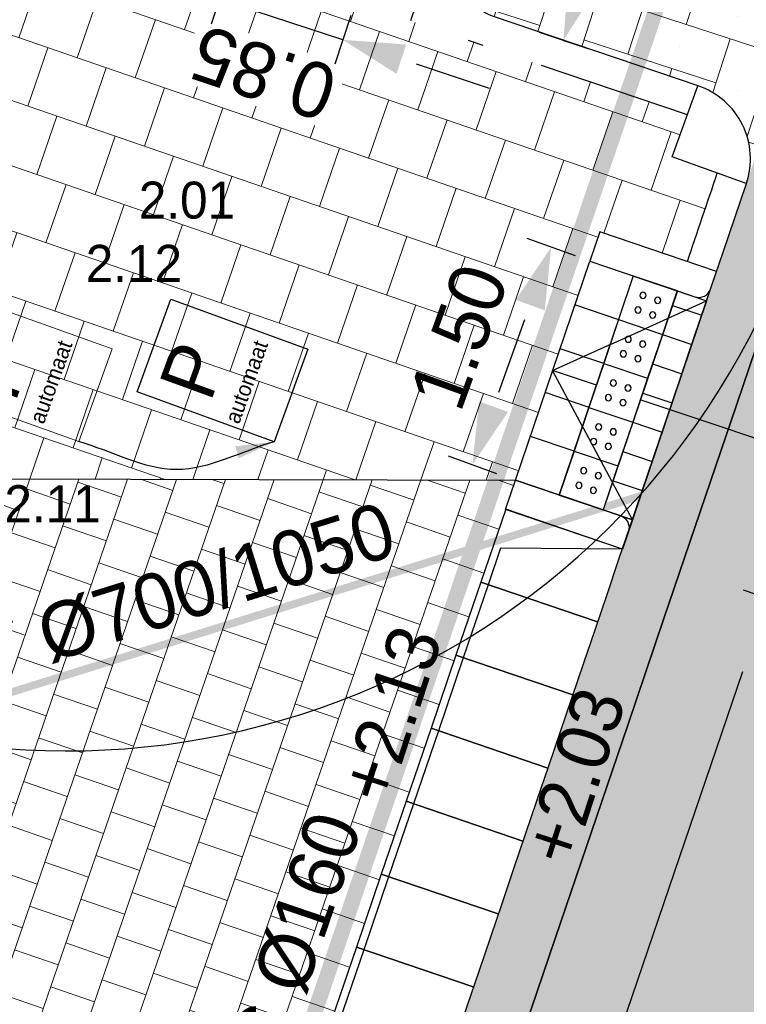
# Model space of a CAD drawing. Header units: metres. Extents: x 134157 to 138734, y 451157 to 455772.
# Tile 847 of 1056: x 136721.07 to 136725.79, y 454255.33 to 454261.71. Entities that reach past the tile are written whole.
import ezdxf
from ezdxf import colors
from ezdxf.entities.mleader import LeaderData, LeaderLine
from ezdxf.enums import TextEntityAlignment as Align
from ezdxf.math import Vec2, Vec3

# ---------------------------------------------------------------- set-up
doc = ezdxf.new("R2010")
doc.units = ezdxf.units.M
doc.set_wipeout_variables(frame=1)
for name, pattern in [('CENTER__G5', [2.4, 1.5, -0.3, 0.3, -0.3]), ('DASHDOT__G2', [1.2, 0.6, -0.3, 0, -0.3]), ('HIDDEN__G5', [1.125, 0.75, -0.375]), ('TR18X20__G2', [2.6, 1, -0.4, 0, -0.4, 0, -0.4, 0, -0.4])]:
    doc.linetypes.add(name, pattern=pattern)
for name, color, linetype, plot in [('-DR-alg-hulplijnen', 210, 'Continuous', False), ('-DR-alg-hulplijnen aandachtspunten', 210, 'Continuous', False), ('-DR-alg-hulplijnen bochtstralen uitritconstructies', 210, 'Continuous', False)]:
    doc.layers.add(name, color=color, linetype=linetype, plot=plot)
doc.layers.add('-DR-alg-hulplijnen kantverharding asflast nieuwe fietsstraat', color=7, linetype='Continuous', true_color=0xff9429, plot=False)
for name, color, linetype, lineweight in [('-DR-bs-inr-parkeerautomaat', 253, 'Continuous', 9), ('-DR-nw-vh-arc-dubbelklinkers inritten', 253, 'Continuous', 9), ('-DR-nw-vh-arc-tegels 300x300x45', 253, 'Continuous', 9)]:
    doc.layers.add(name, color=color, linetype=linetype, lineweight=lineweight)
for name, color, linetype in [('-DR-bs-rio-DWA Jutfaseweg', 253, 'Continuous'), ('-DR-bs-rio-txt @ 0.2', 253, 'Continuous'), ('-DR-bs-txt-hoogtemaat', 253, 'Continuous'), ('-DR-nw-inr-parkeerautomaat verplaatst', 7, 'Continuous'), ('-DR-nw-inr-verkeersbordpaal', 2, 'Continuous'), ('-DR-nw-maatvoering', 3, 'Continuous'), ('-DR-nw-rio-HWA 160', 170, 'CENTER__G5'), ('-DR-nw-rio-HWA txt @ 0.2', 170, 'Continuous'), ('-DR-nw-txt-hoogtemaat', 2, 'Continuous'), ('-DR-nw-vh-band 10x20 ob', 2, 'HIDDEN__G5'), ('-DR-nw-vh-band 18-20x25', 2, 'TR18X20__G2'), ('-DR-nw-vh-band 18-20x25 hoekblok R 0.50 uitwendig', 2, 'Continuous'), ('-DR-nw-vh-band 18-20x25 Inritperronbanden', 2, 'Continuous'), ('-DR-nw-vh-band 5-20x25', 2, 'DASHDOT__G2'), ('-DR-nw-vh-band inritband 800x180x500mm', 2, 'Continuous'), ('-DR-nw-vh-block invalide oprit dubbelklinkers', 252, 'Continuous'), ('-DR-nw-vh-block invalide oprit tegels 300x300x60', 252, 'Continuous'), ('-DR-nw-vh-block oprit Utrecht 80cm diep', 7, 'Continuous'), ('-DR-nw-vh-geleidelijntegels noppentegels 300x300x60', 250, 'Continuous'), ('-DR-nw-vh-kantverharding', 3, 'Continuous'), ('-DR-nw-vh-scheiding verhardingen trottoir', 1, 'Continuous')]:
    doc.layers.add(name, color=color, linetype=linetype)
doc.layers.add('-DR-nw-gr-arc-gras', color=7, linetype='Continuous', true_color=0xb5d5a4)
for name, color, linetype, lineweight, true_color in [('-DR-nw-vh-arc-asfalt fietsstraat rood', 7, 'Continuous', 9, 0xdfbfc7), ('-DR-nw-vh-arc-sbs df Drainflow', 7, 'Continuous', 9, 0xb9747c), ('-DR-nw-vh-arc-sbs kf bruinrood rabat halfsteens', 7, 'Continuous', 9, 0xb88485)]:
    doc.layers.add(name, color=color, linetype=linetype, lineweight=lineweight, true_color=true_color)
doc.layers.add('-DR-nw-vh-arc-halfverharding stabilizer', color=7, linetype='Continuous', lineweight=9, true_color=0xe2e1c1, transparency=0.1)
doc.styles.add('CE', font='txt', dxfattribs={"height": 1.8})
doc.styles.add('Drong', font='txt', dxfattribs={"height": 1.8})
doc.dimstyles.new('Drong', dxfattribs={"dimtxt": 1.8, "dimasz": 2.5, "dimexe": 0, "dimexo": 0, "dimgap": 0.9, "dimtad": 1, "dimzin": 0, "dimdsep": 46, "dimtxsty": 'Drong', "dimblk": 'dimblk-wit', "dimcen": 0, "dimse1": 1, "dimse2": 1, "dimclrd": 256, "dimclre": 1, "dimclrt": 7, "dimadec": 0, "dimazin": 0, "dimtfac": 1, "dimtmove": 0, "dimatfit": 3, "dimfxl": 1, "dimtolj": 1, "dimtzin": 0, "dimarcsym": 0})
pattern_1 = [(115.335625, (136419.71802, 453326.2367), (-0.223681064, -0.105903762), [0.06, -0.187485]), (205.335625, (136419.71802, 453326.2367), (0.105903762, -0.223681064), [0.06, -0.187485])]

# ---------------------------------------------------------------- blocks, each defined once
blk = doc.blocks.new('*U25')
for points in [[(3.5482, 10.412), (2.7909, 10.6701), (2.6296, 10.1968), (3.3869, 9.9388)], [(3.5482, 10.412), (2.7576, 10.4173), (2.677, 10.1807)], [(3.3869, 9.9388), (2.6296, 10.1968), (2.4684, 9.7235), (3.2256, 9.4655)], [(2.677, 10.1807), (2.5157, 9.7074)], [(3.2256, 9.4655), (2.4684, 9.7235), (2.3071, 9.2503), (3.0643, 8.9922)], [(2.5157, 9.7074), (2.3544, 9.2341)], [(3.0643, 8.9922), (2.3071, 9.2503), (2.1458, 8.777), (2.903, 8.5189)], [(2.3544, 9.2341), (2.1931, 8.7609)], [(2.903, 8.5189), (2.1458, 8.777), (1.9845, 8.3037), (2.7418, 8.0457)], [(2.1931, 8.7609), (2.0318, 8.2876)], [(2.7418, 8.0457), (1.9845, 8.3037), (1.8232, 7.8304), (2.5805, 7.5724)], [(2.0318, 8.2876), (1.8706, 7.8143)], [(2.5805, 7.5724), (1.8232, 7.8304), (1.662, 7.3572), (2.4192, 7.0991)], [(1.8706, 7.8143), (1.7093, 7.341)]]:
    blk.add_lwpolyline(points)
blk = doc.blocks.new('Parkeerautomaat bestaand')
blk.add_lwpolyline([(0, 0.9456), (0.6395, 0.9456), (0.6395, 0), (0, 0)], close=True)
at = {"style": 'Drong'}
for s, height, p in [('P', 0.36, (0.0942, 0.4737)), ('automaat', 0.1, (0.0248, 0.2515))]:
    blk.add_text(s, height=height, rotation=0, dxfattribs=at).set_placement(p)
blk = doc.blocks.new('dimblk-wit')
at = {"color": 7}
blk.add_line((0, -0.3333), (0, 0.3333), dxfattribs=at)
blk.add_solid([(0, 0), (-0.8, 0.2), (-0.8, -0.2)], dxfattribs=at)
blk = doc.blocks.new('*D531')
at = {"layer": '-DR-nw-maatvoering', "lineweight": -2, "transparency": 16777216}
for p, q in [((136721.8952, 454261.9988), (136721.4203, 454262.1553)), ((136723.6438, 454261.4228), (136724.1187, 454261.2664))]:
    blk.add_line(p, q, dxfattribs=at)
at = {"layer": 'Defpoints', "color": 0, "transparency": 16777216}
for p in [(136722.4837, 454262.1873), (136723.2803, 454261.9176), (136722.3701, 454261.8424)]:
    blk.add_point(p, dxfattribs=at)
at = {"layer": '-DR-nw-maatvoering', "color": 7, "transparency": 16777216, "insert": (136722.6557, 454261.3654), "char_height": 0.36, "attachment_point": 5, "rotation": 161.7678, "style": 'Drong', "bg_fill": 3, "box_fill_scale": 1.1, "bg_fill_color": 256, "bg_fill_true_color": 13158600, "bg_fill_transparency": 0}
blk.add_mtext('\\A1;0.85', dxfattribs=at)
at = {"layer": '-DR-nw-maatvoering', "lineweight": -2, "transparency": 16777216}
blk.add_line((136723.1689, 454261.5793), (136722.3701, 454261.8424), dxfattribs=at)
at = {"layer": '-DR-nw-maatvoering', "lineweight": -2, "transparency": 16777216, "xscale": 0.5, "yscale": 0.5, "zscale": 0.5}
for p, rotation in [((136722.3701, 454261.8424), 341.7677976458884), ((136723.1689, 454261.5793), 161.7677976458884)]:
    blk.add_blockref('dimblk-wit', p, dxfattribs=dict(at, rotation=rotation))
blk = doc.blocks.new('*U584')
at = {"style": 'Drong'}
blk.add_attdef('BOBL', text='', height=1.8, rotation=306.9865, dxfattribs=at).set_placement((-15.972, 21.206), align=Align.BOTTOM_LEFT)
blk.add_attdef('MATERIAAL', text='', height=1.8, rotation=306.9865, dxfattribs=at).set_placement((0, 0), align=Align.BOTTOM_CENTER)
blk.add_attdef('BOBR', text='', height=1.8, rotation=306.9865, dxfattribs=at).set_placement((15.973, -21.207), align=Align.BOTTOM_RIGHT)
blk = doc.blocks.new('*U1791')
blk.add_wipeout([(0, 0), (0.1387, -0.266), (-0.1272, -0.4047), (-0.266, -0.1387)])
for points in [[(-0.266, -0.1387), (0, 0)], [(0, 0), (0.1387, -0.266)], [(-0.266, -0.1387), (-0.1272, -0.4047)], [(-0.1272, -0.4047), (0.1387, -0.266)]]:
    blk.add_lwpolyline(points)
at = {"color": 253}
for centre in [(-0.0424, -0.1349), (-0.1311, -0.1812), (-0.0848, -0.2698), (0.0038, -0.2236)]:
    blk.add_circle(centre, 0.02, dxfattribs=at)
blk.add_wipeout([(-0.266, -0.1387), (-0.1272, -0.4047), (-0.3932, -0.5435), (-0.532, -0.2775)])
for points in [[(-0.532, -0.2775), (-0.266, -0.1387)], [(-0.266, -0.1387), (-0.1272, -0.4047)], [(-0.532, -0.2775), (-0.3932, -0.5435)], [(-0.3932, -0.5435), (-0.1272, -0.4047)]]:
    blk.add_lwpolyline(points)
for centre in [(-0.3084, -0.2737), (-0.3971, -0.3199), (-0.2622, -0.3623), (-0.3508, -0.4086)]:
    blk.add_circle(centre, 0.02, dxfattribs=at)
blk.add_wipeout([(-0.532, -0.2775), (-0.3932, -0.5435), (-0.6592, -0.6822), (-0.798, -0.4162)])
for points in [[(-0.798, -0.4162), (-0.532, -0.2775)], [(-0.532, -0.2775), (-0.3932, -0.5435)], [(-0.798, -0.4162), (-0.6592, -0.6822)], [(-0.6592, -0.6822), (-0.3932, -0.5435)]]:
    blk.add_lwpolyline(points)
for centre in [(-0.6631, -0.4586), (-0.5744, -0.4124), (-0.5281, -0.5011), (-0.6168, -0.5473)]:
    blk.add_circle(centre, 0.02, dxfattribs=at)
blk.add_wipeout([(-0.798, -0.4162), (-0.6592, -0.6822), (-0.9252, -0.821), (-1.064, -0.555)])
for points in [[(-1.064, -0.555), (-0.798, -0.4162)], [(-0.798, -0.4162), (-0.6592, -0.6822)], [(-1.064, -0.555), (-0.9252, -0.821)], [(-0.9252, -0.821), (-0.6592, -0.6822)]]:
    blk.add_lwpolyline(points)
for centre in [(-0.8404, -0.5511), (-0.929, -0.5974), (-0.7941, -0.6398), (-0.8828, -0.6861)]:
    blk.add_circle(centre, 0.02, dxfattribs=at)
blk.add_wipeout([(-1.064, -0.555), (-0.9252, -0.821), (-1.1912, -0.9597), (-1.3299, -0.6937)])
for points in [[(-1.3299, -0.6937), (-1.064, -0.555)], [(-1.064, -0.555), (-0.9252, -0.821)], [(-1.3299, -0.6937), (-1.1912, -0.9597)], [(-1.1912, -0.9597), (-0.9252, -0.821)]]:
    blk.add_lwpolyline(points)
for centre in [(-1.1064, -0.6899), (-1.195, -0.7361), (-1.0601, -0.7786), (-1.1488, -0.8248)]:
    blk.add_circle(centre, 0.02, dxfattribs=at)
blk = doc.blocks.new('*U1799')
at = {"layer": '-DR-nw-vh-block invalide oprit dubbelklinkers', "flags": 128}
for points in [[(-0.4093, 0.35), (0.0724, 1.7705)], [(0.3565, 1.6742), (-0.1252, 0.2536)], [(0.0385, 0.1136), (0.5716, 1.6857)], [(0.3565, 1.6742), (0.5459, 1.61)], [(0.3244, 1.5795), (0.5138, 1.5153)], [(0.2602, 1.3901), (0.4496, 1.3258)], [(0.196, 1.2007), (0.3854, 1.1364)], [(0.1317, 1.0113), (0.3211, 0.947)], [(0.0675, 0.8219), (0.2569, 0.7576)], [(0.0033, 0.6324), (0.1927, 0.5682)], [(-0.0609, 0.443), (0.1285, 0.3788)], [(-0.1252, 0.2536), (0.0642, 0.1894)]]:
    blk.add_lwpolyline(points, dxfattribs=at)
at = {"layer": '-DR-nw-vh-block invalide oprit tegels 300x300x60', "flags": 128}
for points in [[(-0.0239, 1.4864), (-0.308, 1.5828)], [(-0.1203, 1.2023), (-0.4044, 1.2986)], [(-0.2166, 0.9182), (-0.5007, 1.0145)], [(-0.3129, 0.6341), (-0.5971, 0.7304)]]:
    blk.add_lwpolyline(points, dxfattribs=at)
at = {"layer": '-DR-nw-vh-geleidelijntegels noppentegels 300x300x60', "xscale": -1, "rotation": 98.89022594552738}
blk.add_blockref('*U1791', (-0.4093, 0.35), dxfattribs=at)
at = {"layer": '-DR-alg-hulplijnen'}
blk.add_lwpolyline([(-0.6934, 0.4463), (-0.2117, 1.8669), (0.5459, 1.61), (0.0642, 0.1894)], close=True, dxfattribs=at)
for points in [[(0.5459, 1.61), (0.6102, 1.7994)], [(0.0642, 0.1894), (0, 0)]]:
    blk.add_lwpolyline(points, dxfattribs=at)
at = {"layer": '-DR-nw-vh-band 18-20x25 Inritperronbanden'}
for points in [[(0.5716, 1.6857), (0.6102, 1.7994), (-0.1475, 2.0563), (-0.2117, 1.8669), (0.4702, 1.6356, 0.414214)], [(0.0385, 0.1136), (0, 0), (-0.7576, 0.2569), (-0.6934, 0.4463), (-0.0115, 0.2151, -0.414214)]]:
    blk.add_lwpolyline(points, format="xyb", close=True, dxfattribs=at)
at = {"layer": '-DR-nw-vh-scheiding verhardingen trottoir', "flags": 128}
for points in [[(-0.6934, 0.4463), (-0.2117, 1.8669)], [(0.0642, 0.1894), (-0.4525, 1.1566), (0.5459, 1.61)]]:
    blk.add_lwpolyline(points, dxfattribs=at)
blk = doc.blocks.new('*D691')
at = {"layer": '-DR-nw-maatvoering', "lineweight": -2, "transparency": 16777216}
blk.add_line((136724.7587, 454262.0504), (136728.2581, 454272.4817), dxfattribs=at)
at = {"layer": 'Defpoints', "color": 0, "transparency": 16777216}
for p in [(136728.4171, 454272.9557), (136728.4171, 454272.9557), (136724.5997, 454261.5763)]:
    blk.add_point(p, dxfattribs=at)
at = {"layer": '-DR-nw-maatvoering', "lineweight": -2, "transparency": 16777216, "xscale": 0.5, "yscale": 0.5, "zscale": 0.5}
for p, rotation in [((136728.4171, 454272.9557), 71.45507189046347), ((136724.5997, 454261.5763), 251.4550718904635)]:
    blk.add_blockref('dimblk-wit', p, dxfattribs=dict(at, rotation=rotation))
at = {"layer": '-DR-nw-maatvoering', "color": 7, "transparency": 16777216, "insert": (136726.1636, 454267.3817), "char_height": 0.36, "attachment_point": 5, "rotation": 71.45507, "style": 'Drong'}
blk.add_mtext('\\A1;12.00', dxfattribs=at)
blk = doc.blocks.new('*D778')
at = {"layer": '-DR-nw-maatvoering', "lineweight": -2, "transparency": 16777216}
blk.add_line((136724.1802, 454259.2954), (136724.3505, 454259.7655), dxfattribs=at)
at = {"layer": 'Defpoints', "color": 0, "transparency": 16777216}
for p in [(136724.5207, 454260.2356), (136724.7707, 454260.1451), (136724.26, 454258.7347)]:
    blk.add_point(p, dxfattribs=at)
at = {"layer": '-DR-nw-maatvoering', "lineweight": -2, "transparency": 16777216, "xscale": 0.5, "yscale": 0.5, "zscale": 0.5}
for p, rotation in [((136724.5207, 454260.2356), 70.09465014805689), ((136724.01, 454258.8252), 250.0946501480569)]:
    blk.add_blockref('dimblk-wit', p, dxfattribs=dict(at, rotation=rotation))
at = {"layer": '-DR-nw-maatvoering', "color": 7, "transparency": 16777216, "insert": (136723.9234, 454259.6543), "char_height": 0.36, "attachment_point": 5, "rotation": 70.09465, "style": 'Drong'}
blk.add_mtext('\\A1;1.50', dxfattribs=at)
blk = doc.blocks.new('*D799')
at = {"layer": '-DR-nw-maatvoering', "lineweight": -2, "transparency": 16777216}
blk.add_line((136722.5379, 454248.0183), (136725.7635, 454257.4838), dxfattribs=at)
at = {"layer": 'Defpoints', "color": 0, "transparency": 16777216}
for p in [(136724.9824, 454258.2782), (136725.9248, 454257.9571), (136721.4343, 454247.8662)]:
    blk.add_point(p, dxfattribs=at)
at = {"layer": '-DR-nw-maatvoering', "lineweight": -2, "transparency": 16777216, "xscale": 0.5, "yscale": 0.5, "zscale": 0.5}
for p, rotation in [((136725.9248, 454257.9571), 71.18220616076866), ((136722.3766, 454247.545), 251.1822061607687)]:
    blk.add_blockref('dimblk-wit', p, dxfattribs=dict(at, rotation=rotation))
at = {"layer": '-DR-nw-maatvoering', "color": 7, "transparency": 16777216, "insert": (136723.8065, 454252.8684), "char_height": 0.36, "attachment_point": 5, "rotation": 71.18221, "style": 'Drong'}
blk.add_mtext('\\A1;11.00', dxfattribs=at)
blk = doc.blocks.new('*U2261')
at = {"style": 'Drong'}
blk.add_attdef('BOBR', text='', height=1.8, rotation=0.8382, dxfattribs=at).set_placement((21.832, 0.319), align=Align.BOTTOM_RIGHT)
blk.add_attdef('MATERIAAL', text='', height=1.8, rotation=0.8382, dxfattribs=at).set_placement((0, 0), align=Align.BOTTOM_CENTER)
blk.add_attdef('BOBL', text='', height=1.8, rotation=0.8382, dxfattribs=at).set_placement((-22.634, -0.331), align=Align.BOTTOM_LEFT)

msp = doc.modelspace()

# ---------------------------------------------------------------- hatches: boundary and pattern name
at = {"layer": '-DR-nw-gr-arc-gras', "transparency": 33554687}
h = msp.add_hatch(dxfattribs=at)
h.set_pattern_fill('AGR-BOLLEN', color=256, scale=0.1, pattern_type=2)
h.set_pattern_definition(pattern_1)
edge = h.paths.add_edge_path()
edge.add_arc((-7000776.8095, 3043164.5676), 7592527.9974, 340.05675056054, 340.05722562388)
edge.add_line((136455.7816, 453494.2543), (136455.1236, 453494.4934))
edge.add_arc((380495.2224, 364992.5484), 259592.3036, 160.066656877, 160.080445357)
edge.add_line((136433.8323, 453435.7615), (136433.8135, 453435.7683))
edge.add_line((136433.8135, 453435.7683), (136432.1795, 453431.2551))
edge.add_line((136432.1795, 453431.2551), (136432.1983, 453431.2483))
edge.add_line((136432.1983, 453431.2483), (136431.6776, 453429.8696))
edge.add_line((136431.6776, 453429.8696), (136432.3364, 453429.6312))
edge.add_line((136432.3364, 453429.6312), (136434.3093, 453435.0766))
h = msp.add_hatch(dxfattribs=at)
h.set_pattern_fill('AGR-BOLLEN', color=256, scale=0.1, pattern_type=2)
h.set_pattern_definition(pattern_1)
edge = h.paths.add_edge_path()
edge.add_line((136644.2753, 454017.4218), (136643.9351, 454016.4815))
edge.add_line((136643.9351, 454016.4815), (136643.8839, 454016.3403))
edge.add_line((136643.8839, 454016.3403), (136644.5422, 454016.1017))
edge.add_arc((1711333.9831, -116117.4265), 1674723.5818, 160.0956720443, 160.0966573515, ccw=False)
edge.add_line((136654.3469, 454043.1813), (136653.6889, 454043.4199))
edge.add_line((136653.6889, 454043.4199), (136653.6378, 454043.279))
edge.add_line((136653.6378, 454043.279), (136653.2975, 454042.3387))
edge.add_line((136653.2975, 454042.3387), (136644.2753, 454017.4218))
h = msp.add_hatch(dxfattribs=at)
h.set_pattern_fill('AGR-BOLLEN', color=256, scale=0.1, pattern_type=2)
h.set_pattern_definition(pattern_1)
edge = h.paths.add_edge_path()
edge.add_line((136723.7353, 454236.401), (136723.0732, 454236.6297))
edge.add_arc((132642.3775, 455643.5167), 4316.4115, 340.9775245, 341.2594785)
edge.add_line((136729.947, 454256.7279), (136730.6098, 454256.5026))
edge.add_arc((132553.2525, 455673.8901), 4411.2699, 340.9818652, 341.2578012, ccw=False)
at = {"layer": '-DR-nw-vh-arc-asfalt fietsstraat rood', "transparency": 33554687}
h = msp.add_hatch(color=256, dxfattribs=at)
h.dxf.hatch_style = 1
edge = h.paths.add_edge_path()
edge.add_line((136621.1192, 453955.2347), (136699.2196, 454170.9218))
edge.add_arc((132463.7409, 455704.591), 4504.6, 340.0946501, 342.4755034)
edge.add_line((136759.2747, 454348.195), (136783.3161, 454424.3311))
edge.add_line((136783.3161, 454424.3311), (136779.3111, 454425.5958))
edge.add_line((136779.3111, 454425.5958), (136755.2697, 454349.4597))
edge.add_arc((132463.7409, 455704.591), 4500.4, 340.0946501, 342.4755034, ccw=False)
edge.add_line((136695.2705, 454172.3518), (136617.1701, 453956.6646))
edge.add_line((136617.1701, 453956.6646), (136621.1192, 453955.2347))
at = {"layer": '-DR-nw-vh-arc-dubbelklinkers inritten'}
h = msp.add_hatch(dxfattribs=at)
h.set_pattern_fill('AVH-TEGEL_200X200_HALFST', color=256, scale=1.5, angle=161, pattern_type=2)
h.set_pattern_definition([(161, (0, 0), (-0.33249079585, -0.044157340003), [0.3, -0.3]), (251, (0, 0), (0.28365557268, -0.09767044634), [])])
h.paths.add_polyline_path([(136723.2575, 454255.6966), (136723.4188, 454256.1699), (136723.58, 454256.6432), (136723.7413, 454257.1164), (136723.9026, 454257.5897), (136724.0639, 454258.063), (136724.225, 454258.5357), (136724.289, 454258.7245), (136716.8055, 454258.7431), (136716.7245, 454258.5602), (136716.5235, 454258.1024), (136716.3224, 454257.6446), (136716.1213, 454257.1868), (136715.9203, 454256.729), (136715.7192, 454256.2712), (136715.5182, 454255.8135), (136715.3171, 454255.3557), (136715.116, 454254.8979), (136714.915, 454254.4401), (136714.7139, 454253.9823), (136714.6817, 454253.909), (136717.2651, 454252.7744), (136716.4873, 454251.0034), (136720.677, 454248.1242), (136720.8383, 454248.5975), (136720.9996, 454249.0708), (136721.1609, 454249.544), (136721.3221, 454250.0173), (136721.4834, 454250.4906), (136721.6447, 454250.9639), (136721.806, 454251.4371), (136721.9673, 454251.9104), (136722.1285, 454252.3837), (136722.2898, 454252.857), (136722.4511, 454253.3302), (136722.6124, 454253.8035), (136722.7737, 454254.2768), (136722.9349, 454254.7501), (136723.0962, 454255.2233)])
at = {"layer": '-DR-nw-vh-arc-halfverharding stabilizer'}
h = msp.add_hatch(dxfattribs=at)
h.set_pattern_fill('GRAVEL', color=256, scale=0.03)
h.set_pattern_definition([(228.0127875, (0.54864, 0.762), (-6.096000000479, -6.8579999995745), [0.102516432, -10.1491450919]), (184.969741, (0.48006, 0.6858), (9.1439999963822, 0.7620000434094), [0.175921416, -17.416214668]), (132.5104471, (0.3048, 0.67056), (7.6200000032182, -8.381999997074), [0.124044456, -12.2804168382]), (267.273689, (0.00762, 0.48006), (0.762000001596, 15.23999999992), [0.160201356, -15.8599312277]), (292.83365418, (0, 0.32004), (-3.810000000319, 9.1439999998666), [0.15709011, -15.5519423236]), (357.273689, (0.06096, 0.17526), (-15.23999999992, 0.762000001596), [0.160201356, -15.8599312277]), (37.69424047, (0.22098, 0.16764), (-9.9059999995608, -7.6200000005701), [0.211858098, -20.9739345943]), (72.25532837, (0.38862, 0.29718), (5.3340000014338, 16.7639999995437), [0.200015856, -19.8015769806]), (121.42956562, (0.44958, 0.48768), (-6.096000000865, 9.9059999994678), [0.1607439, -15.9136637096]), (175.2363583, (0.36576, 0.62484), (8.38199999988, -0.762000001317), [0.183513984, -8.992181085]), (222.3974378, (0.18288, 0.64008), (-9.1439999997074, -8.3820000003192), [0.237323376, -23.4950317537]), (138.81407483, (0.762, 0.47244), (-5.33399999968, 4.572000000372), [0.081001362, -8.0191697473]), (171.4692344, (0.70104, 0.52578), (9.906000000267, -1.5239999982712), [0.154104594, -15.2563916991]), (225, (0.54864, 0.54864), (-1e-16, -0.762), [0.107762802, -0.9698679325]), (203.19859051, (0.4953, 0.64008), (3.810000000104, 1.523999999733), [0.058032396, -5.7451867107]), (291.80140949, (0.44196, 0.61722), (-0.76200000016, 2.285999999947), [0.082069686, -4.021425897]), (30.96375653, (0.47244, 0.54102), (2.286000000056, 1.523999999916), [0.133295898, -4.3098894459]), (161.56505118, (0.58674, 0.6096), (1.52400000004, -0.76199999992), [0.096386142, -2.313269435]), (16.389540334, (0, 0.61722), (7.62, 2.286), [0.1350264, -13.3676480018]), (70.34617594, (0.12954, 0.65532), (-3.048000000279, -8.381999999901), [0.113279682, -11.2146647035]), (293.19859051, (0.58674, 0.762), (-1.523999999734, 3.810000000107), [0.11606403, -5.6871550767]), (343.61045967, (0.63246, 0.65532), (-7.6200000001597, 2.285999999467), [0.1350264, -13.3676480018]), (339.44395478, (0, 0.14478), (-3.81, 1.524), [0.13021056, -6.3803202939]), (294.7751406, (0.12192, 0.09906), (-3.810000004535, 8.381999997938), [0.109101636, -10.8010780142]), (66.80140949, (0.59436, 0), (1.52399999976, 3.810000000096), [0.11606403, -5.6871550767]), (17.35402464, (0.64008, 0.10668), (-9.905999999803, -3.0480000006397), [0.127734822, -12.645712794]), (69.44395478, (0.22098, 0), (-1.524000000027, -3.80999999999), [0.06510528, -6.4454255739]), (101.309932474, (0.54864, 0), (-0.762, 3.048), [0.03885438, -3.8465984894]), (165.96375653, (0.54102, 0.0381), (2.286, -0.762), [0.15709011, -2.9847163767]), (186.00900596, (0.38862, 0.0762), (7.6199999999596, 0.7620000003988), [0.1455801, -14.412409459]), (303.69006753, (0.47244, 0.47244), (-0.76200000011, 1.52399999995), [0.109897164, -2.6375329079]), (353.15722659, (0.5334, 0.381), (12.9540000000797, -1.5239999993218), [0.191867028, -18.9948027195]), (60.9453959, (0.7239, 0.35814), (-3.048000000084, -5.333999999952), [0.078452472, -7.7668176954]), (90, (0.762, 0.4267), (-0.762, 0.762), [0.04572, -0.71628]), (120.25643716, (0.37338, 0.09906), (3.047999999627, -5.334000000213), [0.105860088, -10.480182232]), (48.0127875, (0.32004, 0.1905), (6.0960000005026, 6.857999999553), [0.205032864, -10.0466286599]), (0, (0.4572, 0.3429), (0.762, 0.762), [0.19812, -0.56388]), (325.3048465, (0.65532, 0.3429), (7.6200000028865, -5.3339999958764), [0.120482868, -11.9277950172]), (254.0546041, (0.75438, 0.27432), (-0.761999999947, -3.048000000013), [0.110948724, -5.4364950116]), (207.64597536, (0.7239, 0.16764), (-14.478000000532, -7.6199999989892), [0.18064353, -17.8837393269]), (175.42607874, (0.56388, 0.08382), (-9.9059999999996, 0.7619999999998), [0.191108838, -18.9197539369])])
edge = h.paths.add_edge_path()
edge.add_arc((132463.7409, 455704.591), 4506.9, 341.0313701, 341.4496692)
edge.add_line((136736.4829, 454270.7768), (136735.6297, 454271.0631))
edge.add_arc((132463.7409, 455704.591), 4506, 341.290438, 341.4496692, ccw=False)
edge.add_line((136731.6292, 454259.1966), (136731.2102, 454257.9615))
edge.add_line((136731.2102, 454257.9615), (136731.0682, 454258.0098))
edge.add_line((136731.0682, 454258.0098), (136730.4611, 454258.2429))
edge.add_line((136730.4611, 454258.2429), (136729.9791, 454256.8225))
edge.add_line((136729.9791, 454256.8225), (136730.7367, 454256.5651))
edge.add_arc((132569.8977, 455668.219), 4393.7851, 341.0299554, 341.259393, ccw=False)
edge.add_line((136725.0505, 454239.9147), (136725.9013, 454239.6213))
at = {"layer": '-DR-nw-vh-arc-sbs df Drainflow'}
h = msp.add_hatch(dxfattribs=at)
h.set_pattern_fill('AVH-SBS_KEIFORMAAT_ELLEBOOG_01', color=256, scale=3, angle=72, pattern_type=2)
h.set_pattern_definition([(72, (0, 0), (-0.3780220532, -0.19261185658), [0.9, -0.3]), (162, (0.1854, 0.57063), (-0.3780220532, -0.19261185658), [0.9, -0.3]), (72, (-0.04995, 0.33167), (-0.3780220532, -0.19261185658), [0, -1.2]), (72, (-0.05355, 0.806), (-0.3780220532, -0.19261185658), [0, -1.2])])
h.paths.add_polyline_path([(136729.3081, 454272.6568), (136727.9809, 454273.1021, 0.414134), (136727.601, 454272.9132, -0.000634), (136723.9586, 454262.1107, 0.414254), (136724.1466, 454261.7303), (136725.4722, 454261.2817, -0.413433), (136725.7859, 454260.649), (136729.9406, 454272.9703, -0.413238)])
at = {"layer": '-DR-nw-vh-arc-sbs kf bruinrood rabat halfsteens', "transparency": 33554687}
h = msp.add_hatch(color=256, dxfattribs=at)
h.dxf.hatch_style = 1
edge = h.paths.add_edge_path()
edge.add_arc((132463.7409, 455704.591), 4500.4, 340.640533, 340.9609252)
edge.add_line((136717.9525, 454236.5024), (136717.5746, 454236.6336))
edge.add_arc((8236.3099, 498800.6099), 135990.3797, 340.860633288, 340.870797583, ccw=False)
edge.add_line((136709.6669, 454213.8417), (136709.4779, 454213.378))
edge.add_line((136709.4779, 454213.378), (136709.3002, 454212.8721))
edge.add_line((136709.3002, 454212.8721), (136709.6766, 454212.7364))
h = msp.add_hatch(color=256, dxfattribs=at)
h.dxf.hatch_style = 1
edge = h.paths.add_edge_path()
edge.add_line((136725.7854, 454260.6476), (136724.983, 454258.2801))
edge.add_arc((132463.7409, 455704.591), 4500, 341.1121596, 341.2522408, ccw=False)
edge.add_line((136721.4343, 454247.8662), (136720.9471, 454246.4453))
edge.add_line((136720.9471, 454246.4453), (136720.785, 454245.9725))
edge.add_arc((133012.1391, 455515.6808), 3919.9762, 340.9562824, 341.1006214, ccw=False)
edge.add_line((136717.5746, 454236.6337), (136717.9525, 454236.5024))
edge.add_arc((132463.7409, 455704.591), 4500.4, 340.9609252, 341.4496692)
edge.add_line((136730.3206, 454272.8446), (136729.9412, 454272.972))
edge.add_line((136729.9412, 454272.972), (136729.9406, 454272.9703))
edge.add_arc((132711.5781, 455621.0947), 4238.4758, 341.2780875, 341.4538606, ccw=False)
edge.add_arc((136725.3119, 454260.8081), 0.5, 341.27708, 341.45489, ccw=False)
h = msp.add_hatch(color=256, dxfattribs=at)
h.dxf.hatch_style = 1
h.paths.add_polyline_path([(136723.4869, 454238.4434, 0.001069), (136729.7177, 454256.673), (136729.339, 454256.8016, -0.001272), (136721.92, 454235.1245), (136722.2978, 454234.9932), (136722.298, 454234.9931), (136722.9173, 454236.7894)])
at = {"layer": '-DR-nw-vh-arc-tegels 300x300x45'}
h = msp.add_hatch(dxfattribs=at)
h.set_pattern_fill('AVH-TEGEL_200X200_HALFST', color=256, scale=2, angle=71, pattern_type=2)
h.set_pattern_definition([(71, (0, 0), (-0.05887645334, 0.44332106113), [0.4, -0.4]), (161, (0, 0), (-0.13022726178, -0.37820743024), [])])
h.paths.add_polyline_path([(136723.6088, 454261.7012), (136727.5709, 454273.4506), (136729.3719, 454272.8464), (136729.7517, 454273.0354), (136730.8129, 454276.2014), (136730.5295, 454276.2999), (136725.813, 454280.887), (136724.9962, 454278.4314), (136725.436, 454278.273), (136724.392, 454275.244), (136724.0062, 454275.3805), (136723.136, 454272.792), (136723.5253, 454272.6599), (136722.4681, 454269.508), (136722.093, 454269.642), (136720.1821, 454264.0259), (136720.2751, 454263.9479), (136718.4811, 454263.1529), (136716.5747, 454258.8452), (136716.8055, 454258.7431), (136724.289, 454258.7245), (136724.835, 454260.3345), (136725.4033, 454260.1417), (136725.5976, 454260.7153), (136725.3059, 454260.8204), (136725.4044, 454261.0935)])
h.paths.add_polyline_path([(136722.3391, 454262.1309), (136725.5749, 454271.8995), (136726.6171, 454271.5543), (136723.3246, 454261.7973)], flags=16)

# ---------------------------------------------------------------- linework, layer by layer
at = {"layer": '-DR-alg-hulplijnen'}
msp.add_arc((136721.3767, 454261.969), 5, 246.12694, 341.28199, dxfattribs=at)
at = {"layer": '-DR-alg-hulplijnen bochtstralen uitritconstructies', "flags": 128}
msp.add_lwpolyline([(136730.0312, 454257.5969), (136724.5298, 454259.436)], dxfattribs=at)
at = {"layer": '-DR-alg-hulplijnen kantverharding asflast nieuwe fietsstraat'}
msp.add_lwpolyline([(136795.3186, 454446.8928, -0.11334), (136791.4409, 454440.3456), (136791.3771, 454440.2781, 0.112567), (136788.0051, 454434.5238), (136786.0473, 454428.3234, -0.080612), (136785.3265, 454426.8929), (136784.4184, 454425.6411, 0.080611), (136783.6976, 454424.2106), (136783.3161, 454424.3311), (136759.2747, 454348.195, -0.010389), (136699.2196, 454170.9218), (136621.1192, 453955.2347), (136621.4953, 453955.0985, 0.016644), (136620.467, 453951.9335), (136618.8898, 453946.4661, -0.016644)], format="xyb", dxfattribs=at)
at = {"layer": '-DR-bs-rio-DWA Jutfaseweg', "const_width": 0.05, "flags": 128}
msp.add_lwpolyline([(136727.6193, 454259.4081), (136716.532, 454255.95)], dxfattribs=at)
at = {"layer": '-DR-nw-vh-band 10x20 ob', "ltscale": 0.9}
msp.add_lwpolyline([(136723.7028, 454236.3065, 0.00119), (136730.6426, 454256.5977, 0.00119)], format="xyb", dxfattribs=at)
at = {"layer": '-DR-nw-vh-band 18-20x25', "flags": 128}
msp.add_lwpolyline([(136725.4044, 454261.0935), (136723.6088, 454261.7012, 0.000689), (136727.5705, 454273.4507), (136729.3719, 454272.8464, 0.414186), (136729.7517, 454273.0354, 0.000186), (136730.8129, 454276.2014, 0.000186)], format="xyb", dxfattribs=at)
at = {"layer": '-DR-nw-vh-band 18-20x25'}
msp.add_lwpolyline([(136725.4033, 454260.1417, 0.000034), (136725.5976, 454260.7153, 0.000034)], format="xyb", dxfattribs=at)
at = {"layer": '-DR-nw-vh-band 18-20x25 hoekblok R 0.50 uitwendig'}
msp.add_lwpolyline([(136725.7854, 454260.6476), (136725.3059, 454260.8204), (136725.4722, 454261.2817)], dxfattribs=at)
at = {"layer": '-DR-nw-vh-band 5-20x25'}
msp.add_lwpolyline([(136723.4483, 454237.7169, 0.001051), (136729.5778, 454255.6388)], format="xyb", dxfattribs=at)
at = {"layer": '-DR-nw-vh-kantverharding'}
for points in [[(136616.794, 453956.8008), (136617.1701, 453956.6646), (136695.2705, 454172.3518, 0.010389), (136755.2697, 454349.4597), (136779.3111, 454425.5958)], [(136783.8944, 454424.7311, 0.447201), (136784.2009, 454424.0517), (136785.5094, 454423.6385, -0.414203), (136785.7051, 454423.262), (136774.1273, 454386.5966, -0.414214), (136773.7509, 454386.4009), (136772.4159, 454386.8225, 0.414214), (136771.7885, 454386.4962), (136771.2164, 454384.6844, 0.414214), (136771.5427, 454384.0571), (136772.8777, 454383.6355, -0.414214), (136773.0734, 454383.2591), (136764.8079, 454357.0831, -0.414214), (136764.4314, 454356.8873), (136763.0964, 454357.3089, 0.414214), (136762.4691, 454356.9827), (136759.6562, 454348.0746, -0.010389), (136699.5957, 454170.7856), (136621.4953, 453955.0985, 0.016644), (136620.467, 453951.9335), (136618.8898, 453946.4661, -0.016644)], [(136621.4953, 453955.0985), (136621.1192, 453955.2347), (136699.2196, 454170.9218, 0.010389), (136759.2747, 454348.195), (136783.3161, 454424.3311)], [(136723.7973, 454236.2739, 0.00119), (136730.7373, 454256.5656, 0.00119)]]:
    msp.add_lwpolyline(points, format="xyb", dxfattribs=at)
at = {"layer": '-DR-nw-vh-scheiding verhardingen trottoir'}
msp.add_lwpolyline([(136716.8055, 454258.7431), (136724.289, 454258.7245)], dxfattribs=at)

# ---------------------------------------------------------------- block references
at = {"layer": '-DR-bs-inr-parkeerautomaat', "rotation": 70.335625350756}
msp.add_blockref('Parkeerautomaat bestaand', (136721.4582, 454258.9742), dxfattribs=at)
at = {"layer": '-DR-bs-rio-txt @ 0.2'}
ref = msp.add_blockref('*U584', (136722.0756, 454257.6791, 2.102), dxfattribs=dict(at, xscale=0.2, yscale=0.2, zscale=0.2, rotation=70.33562535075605))
ref.add_attrib('MATERIAAL', 'BT Ø700/1050', dxfattribs={"layer": '0', "height": 0.36, "rotation": 17.32215, "style": 'Drong'}).set_placement((136722.0756, 454257.6791, 2.102), align=Align.BOTTOM_CENTER)
at = {"layer": '-DR-nw-inr-parkeerautomaat verplaatst', "rotation": 70}
msp.add_blockref('Parkeerautomaat bestaand', (136722.7236, 454258.9735), dxfattribs=at)
at = {"layer": '-DR-nw-rio-HWA txt @ 0.2'}
ref = msp.add_blockref('*U2261', (136723.0283, 454255.3629), dxfattribs=dict(at, xscale=0.2, yscale=0.2, zscale=0.2, rotation=70.33562535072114))
ref.add_attrib('BOBL', '+0.90', dxfattribs={"layer": '0', "height": 0.36, "rotation": 71.17386, "style": 'Drong'}).set_placement((136721.5674, 454251.0777), align=Align.BOTTOM_LEFT)
ref.add_attrib('MATERIAAL', 'PVC Ø160', dxfattribs={"layer": '0', "height": 0.36, "rotation": 71.17386, "style": 'Drong'}).set_placement((136723.0283, 454255.3629), align=Align.BOTTOM_CENTER)
at = {"layer": '-DR-nw-vh-band inritband 800x180x500mm'}
msp.add_blockref('*U25', (136721.4343, 454247.8662), dxfattribs=at)

# ---------------------------------------------------------------- texts
at = {"layer": '-DR-bs-txt-hoogtemaat', "color": 253, "char_height": 0.24, "attachment_point": 7, "style": 'Drong'}
for s, insert in [('2.01', (136721.846, 454260.417, 2.01)), ('2.12', (136721.502, 454260.01, 2.116)), ('2.11', (136720.975, 454258.452, 2.106))]:
    msp.add_mtext(s, dxfattribs=dict(at, insert=insert))
at = {"layer": '-DR-nw-txt-hoogtemaat', "style": 'Drong'}
for s, p in [('+2.13', (136723.4622, 454256.6086)), ('+2.03', (136724.6532, 454256.2069))]:
    msp.add_text(s, height=0.34, rotation=72, dxfattribs=at).set_placement(p)

# ---------------------------------------------------------------- dimensions: what is measured, and where the dimension line sits
at = {"layer": '-DR-nw-maatvoering'}
dim = msp.add_aligned_dim(p1=(136724.5997, 454261.5763), p2=(136728.4171, 454272.9557), distance=0, dimstyle='Drong', override={"dimtfill": 0}, dxfattribs=at)
dim.commit()
dim.dimension.update_dxf_attribs({"geometry": '*D691', "text_midpoint": (136726.1636, 454267.3817)})

# ---------------------------------------------------------------- leaders
at = {"layer": '-DR-alg-hulplijnen aandachtspunten'}
ml = msp.add_multileader_mtext('Standard', dxfattribs=at)
ml.set_content('Groenvakken sluiten aan op inrit voertuigen. \\P- voorstel om bandenlangs langs rijweg 12x25 te maken en stellen in beton ', color=7, style='CE')
ml.set_leader_properties(color=256, linetype='ByLayer', lineweight=-1)
ml.build(insert=Vec2(0, 0))
ml.multileader.update_dxf_attribs({"text_left_attachment_type": 5, "text_right_attachment_type": 5, "dogleg_length": 70.9046, "arrow_head_size": 0.5, "scale": 0.2})
ctx = ml.context
ctx.base_point, ctx.scale, ctx.char_height, ctx.arrow_head_size, ctx.landing_gap_size, ctx.plane_origin, ctx.plane_x_axis, ctx.plane_y_axis = Vec3(136684.8506, 454250.206), 0.2, 0.8, 0.5, 0.04, Vec3(136721.7469, 454285.6359), Vec3(0.33651, 0.94168), Vec3(-0.94168, 0.33651)
ctx.left_attachment, ctx.right_attachment = 5, 5
notes = []
notes.append((ctx, [(1, (1, 1, 0), (136697.6646, 454286.0644), (-0.33651, -0.94168), 0.8587, [(0, [(136722.4116, 454290.047)], 0, [])])]))
ctx.mtext.insert, ctx.mtext.text_direction, ctx.mtext.rotation, ctx.mtext.flow_direction = Vec3(136682.6046, 454251.0511), Vec3(0.33651, 0.94168), 1.227588, 5
at = {"layer": '-DR-nw-inr-verkeersbordpaal', "path_type": 1}
msp.add_leader([(136722.7236, 454258.9735), (136722.0908, 454258.7929), (136721.4582, 454258.9742)], dimstyle='Drong', override={"dimscale": 0.05, "dimasz": 5}, dxfattribs=at)
for ctx, leaders in notes:
    for number, flags, end, landing, length, lines in leaders:
        leader = LeaderData()
        leader.index, (leader.has_last_leader_line, leader.has_dogleg_vector, leader.attachment_direction) = number, flags
        leader.last_leader_point, leader.dogleg_vector, leader.dogleg_length = Vec3(end), Vec3(landing), length
        for number, points, colour, breaks in lines:
            line = LeaderLine()
            line.index, line.vertices, line.color, line.breaks = number, Vec3.list(points), colors.encode_raw_color(colour), breaks
            leader.lines.append(line)
        ctx.leaders.append(leader)

# ---------------------------------------------------------------- next in the draw order: block references
at = {"layer": '-DR-nw-vh-block oprit Utrecht 80cm diep'}
msp.add_blockref('*U1799', (136724.9824, 454258.2782), dxfattribs=at)

# ---------------------------------------------------------------- next in the draw order: linework, layer by layer
at = {"layer": '-DR-alg-hulplijnen kantverharding asflast nieuwe fietsstraat'}
msp.add_lwpolyline([(136782.1872, 454454.7184), (136782.7811, 454444.4883, -0.091214), (136782.1102, 454439.1022), (136779.3722, 454430.4312, 0.080612), (136779.1407, 454428.8462), (136779.1651, 454427.3139, -0.080612), (136778.9337, 454425.7289), (136779.3111, 454425.5958), (136755.2697, 454349.4597, -0.010389), (136695.2705, 454172.3518), (136617.1701, 453956.6646), (136616.794, 453956.8008, -0.016644), (136615.5575, 453953.7113), (136612.5988, 453946.9774)], format="xyb", dxfattribs=at)
at = {"layer": '-DR-nw-rio-HWA 160', "const_width": 0.1, "flags": 128}
msp.add_lwpolyline([(136726.5131, 454265.631), (136721.5538, 454251.0666)], dxfattribs=at)
at = {"layer": '-DR-nw-vh-kantverharding'}
msp.add_lwpolyline([(136687.0265, 454157.2212), (136692.8259, 454173.237, 0.001521), (136702.0649, 454198.9968, -0.414194), (136702.448, 454199.179), (136703.7673, 454198.7105, 0.414246), (136704.4058, 454199.0144, 0.000846), (136709.478, 454213.378, 0.414246), (136709.1719, 454214.0154), (136707.851, 454214.4792, -0.414194), (136707.6673, 454214.8616, 0.001856), (136718.6073, 454246.4015, -0.414194), (136718.9883, 454246.5881), (136720.3127, 454246.1343, 0.414246), (136720.9478, 454246.4453, 0.000834), (136725.7858, 454260.6475, 0.414306), (136725.4726, 454261.2815), (136724.1466, 454261.7303, -0.414254), (136723.9586, 454262.1107, 0.000634), (136727.601, 454272.9132, -0.414134), (136727.9809, 454273.1021), (136729.3083, 454272.6568, 0.414186), (136729.9413, 454272.9718, 0.000922), (136735.193, 454288.7179, 0.414246)], format="xyb", dxfattribs=at)

# ---------------------------------------------------------------- next in the draw order: dimensions: what is measured, and where the dimension line sits
at = {"layer": '-DR-nw-maatvoering'}
for p1, p2, distance, picture, middle in [((136724.26, 454258.7347), (136724.7707, 454260.1451), 0.2659, '*D778', (136723.9234, 454259.6543)), ((136721.4343, 454247.8662), (136724.9824, 454258.2782), -0.9956, '*D799', (136723.8065, 454252.8684))]:
    dim = msp.add_aligned_dim(p1=p1, p2=p2, distance=distance, dimstyle='Drong', override={"dimtfill": 0}, dxfattribs=at)
    dim.commit()
    dim.dimension.update_dxf_attribs({"geometry": picture, "text_midpoint": middle})

# ---------------------------------------------------------------- next in the draw order: dimensions: what is measured, and where the dimension line sits
dim = msp.add_linear_dim(base=(136722.3701, 454261.8424), p1=(136723.2803, 454261.9176), p2=(136722.4837, 454262.1873), angle=341.7678, dimstyle='Drong', override={"dimrnd": 0.05, "dimtfill": 1}, dxfattribs=at)
dim.commit()
dim.dimension.update_dxf_attribs({"geometry": '*D531', "text_midpoint": (136722.7695, 454261.7108), "dimtype": 160})

# ---------------------------------------------------------------- next in the draw order: linework, layer by layer
at = {"layer": '-DR-alg-hulplijnen kantverharding asflast nieuwe fietsstraat'}
for points in [[(136782.1872, 454454.7184), (136782.7811, 454444.4883, -0.091214), (136782.1102, 454439.1022), (136779.3722, 454430.4312, 0.080612), (136779.1407, 454428.8462), (136779.1651, 454427.3139, -0.080612), (136778.9337, 454425.7289), (136779.3111, 454425.5958), (136755.2697, 454349.4597, -0.010389), (136695.2705, 454172.3518), (136617.1701, 453956.6646), (136616.794, 453956.8008, -0.016644), (136615.5575, 453953.7113), (136612.5988, 453946.9774)], [(136795.3186, 454446.8928, -0.11334), (136791.4409, 454440.3456), (136791.3771, 454440.2781, 0.112567), (136788.0051, 454434.5238), (136786.0473, 454428.3234, -0.080612), (136785.3265, 454426.8929), (136784.4184, 454425.6411, 0.080611), (136783.6976, 454424.2106), (136783.3161, 454424.3311), (136759.2747, 454348.195, -0.010389), (136699.2196, 454170.9218), (136621.1192, 453955.2347), (136621.4953, 453955.0985, 0.016644), (136620.467, 453951.9335), (136618.8898, 453946.4661, -0.016644)]]:
    msp.add_lwpolyline(points, format="xyb", dxfattribs=at)

doc.saveas('drawing.dxf')
